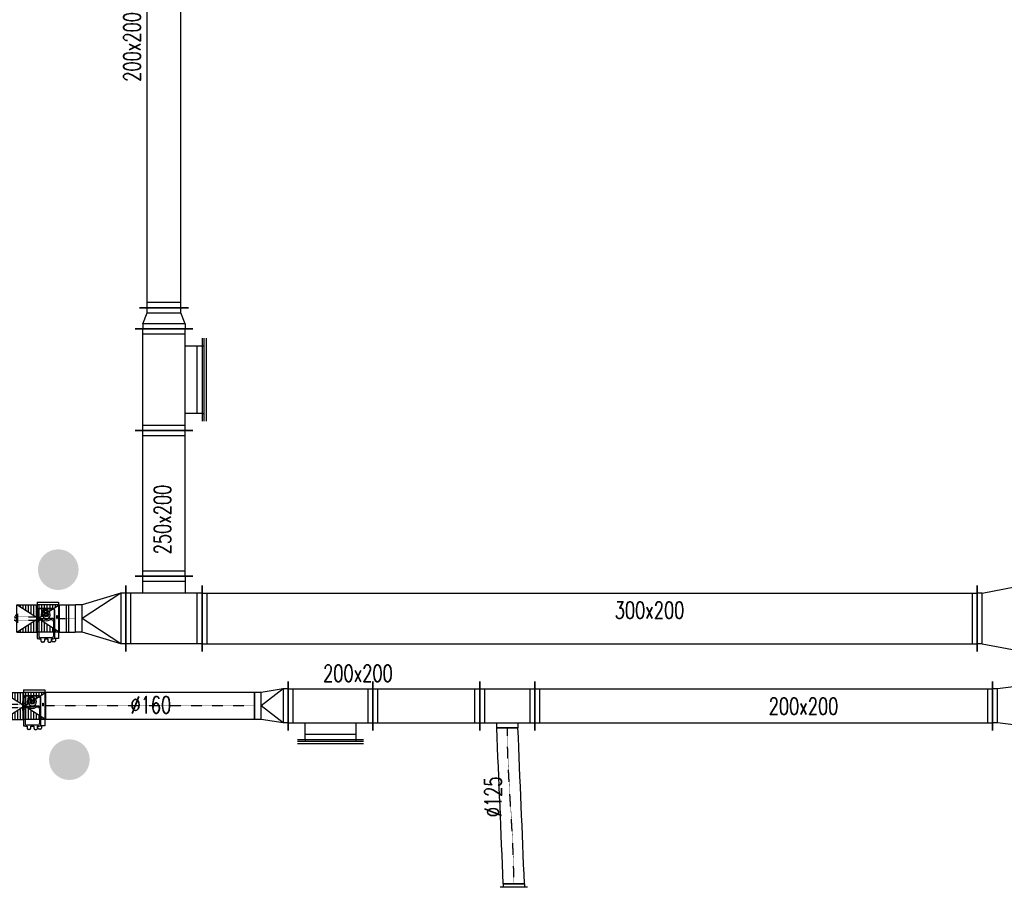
# Model space of a CAD drawing. Extents: x -7228 to 74941, y -112898 to 85621.
# Tile 549 of 635: x 23161 to 23743, y 80359 to 80872. Entities that reach past the tile are written whole.
import ezdxf

# ---------------------------------------------------------------- set-up
doc = ezdxf.new("R2010")
doc.units = 0
doc.linetypes.add('DASHDOT', pattern=[1, 0.5, -0.25, 0, -0.25])
doc.linetypes.add('DASHED', pattern=[0.75, 0.5, -0.25])
doc.layers.get('0').update_dxf_attribs({"color": 101, "linetype": 'CONTINUOUS'})
for name, color, linetype in [('BB-went-opis', 8, 'CONTINUOUS'), ('E35', 6, 'CONTINUOUS'), ('FLUID-N3', 7, 'CONTINUOUS'), ('FLUID-N3-SYM', 7, 'CONTINUOUS'), ('FLUID-W3', 7, 'CONTINUOUS'), ('FLUID-W3-SYM', 7, 'CONTINUOUS'), ('m-went-klapy', 2, 'CONTINUOUS'), ('m-went-opis', 86, 'CONTINUOUS')]:
    doc.layers.add(name, color=color, linetype=linetype)
doc.styles.add('tab-bud$0$ROMANS', font='romans', dxfattribs={"width": 0.7})
doc.linetypes.add('ZIGZAG', pattern='A,0.00254,-5.08,[131,ltypeshp.shx,S=5.08,R=0,X=-5.08,Y=0],-10.16,[131,ltypeshp.shx,S=5.08,R=180,X=5.08,Y=0],-5.08', length=20.32254)

# ---------------------------------------------------------------- blocks, each defined once
blk = doc.blocks.new('*U8100')
at = {"color": 5, "linetype": 'Continuous', "lineweight": -2, "ltscale": 2}
for p, q in [((-617, -80), (-617, 80)), ((617, 80), (617, -80))]:
    blk.add_line(p, q, dxfattribs=at)
at = {"color": 0, "linetype": 'ByBlock', "lineweight": -2, "ltscale": 2}
for p, q in [((-617, 80), (617, 80)), ((-617, -80), (617, -80))]:
    blk.add_line(p, q, dxfattribs=at)
at = {"layer": 'FLUID-N3-SYM', "color": 2, "linetype": 'DASHDOT', "ltscale": 2}
blk.add_line((-617, 0), (617, 0), dxfattribs=at)
blk = doc.blocks.new('*U7849')
at = {"linetype": 'Continuous', "ltscale": 2}
h = blk.add_hatch(dxfattribs=at)
h.set_pattern_fill('LINE', color=4, scale=5, angle=90, style=0)
h.paths.add_polyline_path([(125, 80), (-125, -80), (125, -80), (-125, 80)])
at = {"color": 4, "linetype": 'Continuous', "ltscale": 2}
for p, q in [((-121, -95.5), (-121, 118)), ((-121, 118), (-95.13, 118)), ((-103.219, 118), (-103.219, 131.717)), ((-103.219, 131.717), (-102, 131.717)), ((-96.5, 137.217), (-87.5, 137.217)), ((-79.219, 120.576), (-88.439, 120.576)), ((-82, 131.717), (-80.781, 131.717)), ((-80.781, 131.717), (-80.781, 120.576)), ((-78, 134), (-79.219, 134)), ((-79.219, 134), (-79.219, 120.576)), ((-63.5, 139.5), (-72.5, 139.5)), ((-56.781, 134), (-58, 134)), ((-56.781, 120.576), (-56.781, 134)), ((-39.227, 120.576), (-56.781, 120.576)), ((-38.008, 134), (-39.227, 134)), ((-39.227, 134), (-39.227, 120.576)), ((-32.508, 139.5), (-23.508, 139.5)), ((-16.789, 134), (-18.008, 134)), ((-16.789, 120.576), (-16.789, 134)), ((-7.561, 120.576), (-16.789, 120.576)), ((5, 118), (-0.861, 118)), ((5, -95.5), (5, 118)), ((-125, 80), (125, -80)), ((125, 80), (-125, -80)), ((-118, 80), (2, 80)), ((-98.439, 110.576), (-98.439, -49.307)), ((-90.744, 17.313), (-90.744, 104.644)), ((-80.75, 114.644), (-15.25, 114.644)), ((-5.256, 17.313), (-5.256, 104.644)), ((2.439, 110.576), (2.439, -49.307)), ((-112.5, -17), (-112.5, 0.5)), ((-110.25, 0.5), (-112.5, 0.5)), ((-110.25, 0.5), (-110.25, -17)), ((-96.236, 11.018), (-96.236, -47.168)), ((-86.236, 1.018), (-64.556, 1.018)), ((-80.744, 7.313), (-70.4, 7.313)), ((-9.764, 1.018), (-31.444, 1.018)), ((-15.256, 7.313), (-25.6, 7.313)), ((0.236, 11.018), (0.236, -47.168)), ((-110.25, -17), (-112.5, -17)), ((-86.236, -57.16), (-9.764, -57.16)), ((-60.02, -44.77), (-57.02, -52.61)), ((-51, -17.5), (-54.5, -21)), ((-54.5, -21), (-54.5, -30.225)), ((-54.225, -30.5), (-41.775, -30.5)), ((-41.775, -17.5), (-51, -17.5)), ((-41.5, -17.775), (-41.5, -30.225)), ((-36.73, -39.2), (-31.45, -33.19)), ((-36.73, -39.2), (-28.45, -46.45)), ((-31.45, -33.19), (-23.18, -40.44)), ((-28.98, -9.36), (-20.99, -10.95)), ((-28.45, -46.45), (-22.81, -46.08)), ((-23.18, -40.44), (-22.81, -46.08)), ((5, -95.5), (-121, -95.5)), ((-118, -80), (2, -80)), ((-88.439, -59.307), (-7.561, -59.307))]:
    blk.add_line(p, q, dxfattribs=at)
at = {"color": 5, "linetype": 'Continuous', "lineweight": -2, "ltscale": 2}
for p, q in [((-125, -80), (-125, 80)), ((125, 80), (125, -80)), ((10, 18), (-6.028, 18)), ((10, 1), (-6.028, 1)), ((10, 18), (5.084, 22.916)), ((10, 18), (5.084, 13.084)), ((10, 1), (5.084, 5.916)), ((10, 1), (5.084, -3.916)), ((10, -26.5), (10, 26.776)), ((120, 26.5), (120, -26.776)), ((120, 16), (124.916, 20.916)), ((120, 16), (136.028, 16)), ((120, 16), (124.916, 11.084)), ((120, -1), (124.916, 3.916)), ((10, -16), (-6.028, -16)), ((10, -16), (5.084, -11.084)), ((10, -16), (5.084, -20.916)), ((120, -1), (136.028, -1)), ((120, -1), (124.916, -5.916)), ((120, -18), (124.916, -13.084)), ((120, -18), (136.028, -18)), ((120, -18), (124.916, -22.916))]:
    blk.add_line(p, q, dxfattribs=at)
at = {"color": 0, "linetype": 'ByBlock', "lineweight": -2, "ltscale": 2}
for p, q in [((-125, 80), (-125, -80)), ((-125, 80), (-121, 80)), ((125, 80), (5, 80)), ((125, 80), (125, -80)), ((-125, -80), (-121, -80)), ((125, -80), (5, -80))]:
    blk.add_line(p, q, dxfattribs=at)
at = {"color": 4, "linetype": 'DASHED', "ltscale": 2}
for p, q in [((-10.5, 10), (-10.5, -10)), ((140.5, 10), (-10.5, 10)), ((140.5, -10), (140.5, 10)), ((140.5, -10), (-10.5, -10))]:
    blk.add_line(p, q, dxfattribs=at)
at = {"color": 4, "linetype": 'Continuous', "ltscale": 2}
for radius in [13.5, 9]:
    blk.add_circle((-48, -24), radius, dxfattribs=at)
for centre, radius, start, end in [((-96.5, 131.717), 5.5, 90, 180), ((-88.439, 110.576), 10, 90, 180), ((-87.5, 131.717), 5.5, 0, 90), ((-72.5, 134), 5.5, 90, 180), ((-63.5, 134), 5.5, 0, 90), ((-32.508, 134), 5.5, 90, 180), ((-23.508, 134), 5.5, 0, 90), ((-7.561, 110.576), 10, 0, 90), ((-80.744, 104.644), 10, 90, 180), ((-15.256, 104.644), 10, 0, 90), ((-86.236, 11.018), 10, 180, 270), ((-80.744, 17.313), 10, 180, 270), ((-48, -24), 24, 328.34, 309.17), ((-48, -24), 38.5, 54.4309905, 125.5923487), ((-48, -24), 30, 56.4936386, 123.4724049), ((-15.256, 17.313), 10, 270, 0), ((-9.764, 11.018), 10, 270, 0), ((-88.439, -49.307), 10, 180, 270), ((-86.236, -47.16), 10, 180, 270), ((-48, -24), 30, 252.5, 311.62), ((-48, -24), 30, 325.9, 25.79), ((-9.764, -47.16), 10, 270, 0), ((-7.561, -49.307), 10, 270, 0)]:
    blk.add_arc(centre, radius, start, end, dxfattribs=at)
blk = doc.blocks.new('*U8113')
at = {"color": 1, "linetype": 'Continuous', "lineweight": -2, "ltscale": 2}
for p, q in [((-225, -195), (-225, 195)), ((225, 195), (225, -195)), ((170, -250), (-170, -250))]:
    blk.add_line(p, q, dxfattribs=at)
at = {"color": 0, "linetype": 'ByBlock', "lineweight": -2, "ltscale": 2}
for p, q in [((-225, 150), (225, 150)), ((-225, -150), (225, -150)), ((-125, -250), (-125, -150)), ((125, -150), (125, -250))]:
    blk.add_line(p, q, dxfattribs=at)
at = {"color": 4, "linetype": 'Continuous', "ltscale": 2}
for p, q in [((-195, -150), (-195, 150)), ((195, 150), (195, -150)), ((125, -220), (-125, -220))]:
    blk.add_line(p, q, dxfattribs=at)
blk = doc.blocks.new('*U8111')
at = {"color": 1, "linetype": 'Continuous', "lineweight": -2, "ltscale": 2}
for p, q in [((-430.5, -170), (-430.5, 170)), ((430.5, 170), (430.5, -170))]:
    blk.add_line(p, q, dxfattribs=at)
at = {"color": 0, "linetype": 'ByBlock', "lineweight": -2, "ltscale": 2}
for p, q in [((-430.5, 125), (430.5, 125)), ((-430.5, -125), (430.5, -125))]:
    blk.add_line(p, q, dxfattribs=at)
at = {"color": 4, "linetype": 'Continuous', "ltscale": 2}
for p, q in [((-400.5, -125), (-400.5, 125)), ((400.5, 125), (400.5, -125))]:
    blk.add_line(p, q, dxfattribs=at)
blk = doc.blocks.new('*U8092')
at = {"color": 1, "linetype": 'Continuous', "lineweight": -2, "ltscale": 2}
for p, q in [((-300, -170), (-300, 170)), ((300, 170), (300, -170)), ((245, -225), (-245, -225))]:
    blk.add_line(p, q, dxfattribs=at)
at = {"color": 0, "linetype": 'ByBlock', "lineweight": -2, "ltscale": 2}
for p, q in [((-300, 125), (300, 125)), ((-300, -125), (300, -125)), ((-200, -225), (-200, -125)), ((200, -125), (200, -225))]:
    blk.add_line(p, q, dxfattribs=at)
at = {"color": 4, "linetype": 'Continuous', "ltscale": 2}
for p, q in [((-270, -125), (-270, 125)), ((270, 125), (270, -125)), ((200, -195), (-200, -195))]:
    blk.add_line(p, q, dxfattribs=at)
blk = doc.blocks.new('*U8093')
at = {"color": 1, "linetype": 'Continuous', "lineweight": -2, "ltscale": 2}
for p, q in [((-62.5, -170), (-62.5, 170)), ((62.5, 145), (62.5, -145))]:
    blk.add_line(p, q, dxfattribs=at)
at = {"color": 0, "linetype": 'ByBlock', "lineweight": -2, "ltscale": 2}
for p, q in [((-32.5, 125), (-62.5, 125)), ((-32.5, 125), (32.5, 100)), ((32.5, 100), (62.5, 100)), ((-32.5, -125), (32.5, -100)), ((32.5, -100), (62.5, -100)), ((-32.5, -125), (-62.5, -125))]:
    blk.add_line(p, q, dxfattribs=at)
at = {"color": 4, "linetype": 'Continuous', "ltscale": 2}
for p, q in [((-32.5, -125), (-32.5, 125)), ((32.5, 100), (32.5, -100))]:
    blk.add_line(p, q, dxfattribs=at)
blk = doc.blocks.new('*U8094')
at = {"color": 1, "linetype": 'Continuous', "lineweight": -2, "ltscale": 2}
for p, q in [((-1472.5, -145), (-1472.5, 145)), ((1472.5, 145), (1472.5, -145))]:
    blk.add_line(p, q, dxfattribs=at)
at = {"color": 0, "linetype": 'ByBlock', "lineweight": -2, "ltscale": 2}
for p, q in [((-1472.5, 100), (1472.5, 100)), ((-1472.5, -100), (1472.5, -100))]:
    blk.add_line(p, q, dxfattribs=at)
at = {"color": 4, "linetype": 'Continuous', "ltscale": 2}
for p, q in [((-1442.5, -100), (-1442.5, 100)), ((1442.5, 100), (1442.5, -100))]:
    blk.add_line(p, q, dxfattribs=at)
blk = doc.blocks.new('*U8095')
at = {"color": 4, "linetype": 'Continuous', "ltscale": 2}
blk.add_line((-245, 25), (245, 25), dxfattribs=at)
at = {"color": 0, "linetype": 'ByBlock', "lineweight": -2, "ltscale": 2}
for p, q in [((-245, 10), (245, 10)), ((-200, 0), (-200, 10)), ((200, 0), (200, 10))]:
    blk.add_line(p, q, dxfattribs=at)
blk = doc.blocks.new('*U8112')
at = {"linetype": 'Continuous', "ltscale": 2}
h = blk.add_hatch(dxfattribs=at)
h.set_pattern_fill('LINE', color=4, scale=5, angle=90, style=0)
h.paths.add_polyline_path([(125, 80), (-125, -80), (125, -80), (-125, 80)])
at = {"color": 4, "linetype": 'Continuous', "ltscale": 2}
for p, q in [((-121, -95.5), (-121, 118)), ((-121, 118), (-95.13, 118)), ((-103.219, 118), (-103.219, 131.717)), ((-103.219, 131.717), (-102, 131.717)), ((-96.5, 137.217), (-87.5, 137.217)), ((-79.219, 120.576), (-88.439, 120.576)), ((-82, 131.717), (-80.781, 131.717)), ((-80.781, 131.717), (-80.781, 120.576)), ((-78, 134), (-79.219, 134)), ((-79.219, 134), (-79.219, 120.576)), ((-63.5, 139.5), (-72.5, 139.5)), ((-56.781, 134), (-58, 134)), ((-56.781, 120.576), (-56.781, 134)), ((-39.227, 120.576), (-56.781, 120.576)), ((-38.008, 134), (-39.227, 134)), ((-39.227, 134), (-39.227, 120.576)), ((-32.508, 139.5), (-23.508, 139.5)), ((-16.789, 134), (-18.008, 134)), ((-16.789, 120.576), (-16.789, 134)), ((-7.561, 120.576), (-16.789, 120.576)), ((5, 118), (-0.861, 118)), ((5, -95.5), (5, 118)), ((-125, 80), (125, -80)), ((125, 80), (-125, -80)), ((-118, 80), (2, 80)), ((-98.439, 110.576), (-98.439, -49.307)), ((-90.744, 17.313), (-90.744, 104.644)), ((-80.75, 114.644), (-15.25, 114.644)), ((-5.256, 17.313), (-5.256, 104.644)), ((2.439, 110.576), (2.439, -49.307)), ((-112.5, -17), (-112.5, 0.5)), ((-110.25, 0.5), (-112.5, 0.5)), ((-110.25, 0.5), (-110.25, -17)), ((-96.236, 11.018), (-96.236, -47.168)), ((-86.236, 1.018), (-64.556, 1.018)), ((-80.744, 7.313), (-70.4, 7.313)), ((-9.764, 1.018), (-31.444, 1.018)), ((-15.256, 7.313), (-25.6, 7.313)), ((0.236, 11.018), (0.236, -47.168)), ((-110.25, -17), (-112.5, -17)), ((-86.236, -57.16), (-9.764, -57.16)), ((-60.02, -44.77), (-57.02, -52.61)), ((-51, -17.5), (-54.5, -21)), ((-54.5, -21), (-54.5, -30.225)), ((-54.225, -30.5), (-41.775, -30.5)), ((-41.775, -17.5), (-51, -17.5)), ((-41.5, -17.775), (-41.5, -30.225)), ((-36.73, -39.2), (-31.45, -33.19)), ((-36.73, -39.2), (-28.45, -46.45)), ((-31.45, -33.19), (-23.18, -40.44)), ((-28.98, -9.36), (-20.99, -10.95)), ((-28.45, -46.45), (-22.81, -46.08)), ((-23.18, -40.44), (-22.81, -46.08)), ((5, -95.5), (-121, -95.5)), ((-118, -80), (2, -80)), ((-88.439, -59.307), (-7.561, -59.307))]:
    blk.add_line(p, q, dxfattribs=at)
at = {"color": 1, "linetype": 'Continuous', "lineweight": -2, "ltscale": 2}
for p, q in [((-125, -80), (-125, 80)), ((125, 80), (125, -80)), ((10, 18), (-6.028, 18)), ((10, 1), (-6.028, 1)), ((10, 18), (5.084, 22.916)), ((10, 18), (5.084, 13.084)), ((10, 1), (5.084, 5.916)), ((10, 1), (5.084, -3.916)), ((10, -26.5), (10, 26.776)), ((120, 26.5), (120, -26.776)), ((120, 16), (124.916, 20.916)), ((120, 16), (136.028, 16)), ((120, 16), (124.916, 11.084)), ((120, -1), (124.916, 3.916)), ((10, -16), (-6.028, -16)), ((10, -16), (5.084, -11.084)), ((10, -16), (5.084, -20.916)), ((120, -1), (136.028, -1)), ((120, -1), (124.916, -5.916)), ((120, -18), (124.916, -13.084)), ((120, -18), (136.028, -18)), ((120, -18), (124.916, -22.916))]:
    blk.add_line(p, q, dxfattribs=at)
at = {"color": 0, "linetype": 'ByBlock', "lineweight": -2, "ltscale": 2}
for p, q in [((-125, 80), (-125, -80)), ((-125, 80), (-121, 80)), ((125, 80), (5, 80)), ((125, 80), (125, -80)), ((-125, -80), (-121, -80)), ((125, -80), (5, -80))]:
    blk.add_line(p, q, dxfattribs=at)
at = {"color": 4, "linetype": 'DASHED', "ltscale": 2}
for p, q in [((-10.5, 10), (-10.5, -10)), ((140.5, 10), (-10.5, 10)), ((140.5, -10), (140.5, 10)), ((140.5, -10), (-10.5, -10))]:
    blk.add_line(p, q, dxfattribs=at)
at = {"color": 4, "linetype": 'Continuous', "ltscale": 2}
for radius in [13.5, 9]:
    blk.add_circle((-48, -24), radius, dxfattribs=at)
for centre, radius, start, end in [((-96.5, 131.717), 5.5, 90, 180), ((-88.439, 110.576), 10, 90, 180), ((-87.5, 131.717), 5.5, 0, 90), ((-72.5, 134), 5.5, 90, 180), ((-63.5, 134), 5.5, 0, 90), ((-32.508, 134), 5.5, 90, 180), ((-23.508, 134), 5.5, 0, 90), ((-7.561, 110.576), 10, 0, 90), ((-80.744, 104.644), 10, 90, 180), ((-15.256, 104.644), 10, 0, 90), ((-86.236, 11.018), 10, 180, 270), ((-80.744, 17.313), 10, 180, 270), ((-48, -24), 24, 328.34, 309.17), ((-48, -24), 38.5, 54.4309905, 125.5923487), ((-48, -24), 30, 56.4936386, 123.4724049), ((-15.256, 17.313), 10, 270, 0), ((-9.764, 11.018), 10, 270, 0), ((-88.439, -49.307), 10, 180, 270), ((-86.236, -47.16), 10, 180, 270), ((-48, -24), 30, 252.5, 311.62), ((-48, -24), 30, 325.9, 25.79), ((-9.764, -47.16), 10, 270, 0), ((-7.561, -49.307), 10, 270, 0)]:
    blk.add_arc(centre, radius, start, end, dxfattribs=at)
blk = doc.blocks.new('*U8101')
at = {"color": 5, "linetype": 'Continuous', "lineweight": -2, "ltscale": 2}
for p, q in [((-100, -145), (-100, 145)), ((100, 80), (100, -80))]:
    blk.add_line(p, q, dxfattribs=at)
at = {"color": 0, "linetype": 'ByBlock', "lineweight": -2, "ltscale": 2}
for p, q in [((-100, 100), (-70, 100)), ((-70, 100), (60, 80)), ((60, 80), (100, 80)), ((-100, -100), (-70, -100)), ((-70, -100), (60, -80)), ((60, -80), (100, -80))]:
    blk.add_line(p, q, dxfattribs=at)
at = {"color": 4, "linetype": 'Continuous', "ltscale": 2}
for p, q in [((-70, -100), (-70, 100)), ((-70, 100), (60, 0)), ((60, 80), (60, -80)), ((-70, -100), (60, 0))]:
    blk.add_line(p, q, dxfattribs=at)
blk = doc.blocks.new('*U8102')
at = {"color": 5, "linetype": 'Continuous', "lineweight": -2, "ltscale": 2}
for p, q in [((-250, -145), (-250, 145)), ((250, 145), (250, -145)), ((195, -200), (-195, -200))]:
    blk.add_line(p, q, dxfattribs=at)
at = {"color": 0, "linetype": 'ByBlock', "lineweight": -2, "ltscale": 2}
for p, q in [((-250, 100), (250, 100)), ((-250, -100), (250, -100)), ((-150, -200), (-150, -100)), ((150, -100), (150, -200))]:
    blk.add_line(p, q, dxfattribs=at)
at = {"color": 4, "linetype": 'Continuous', "ltscale": 2}
for p, q in [((-220, -100), (-220, 100)), ((220, 100), (220, -100)), ((150, -170), (-150, -170))]:
    blk.add_line(p, q, dxfattribs=at)
blk = doc.blocks.new('*U8104')
at = {"color": 5, "linetype": 'Continuous', "lineweight": -2, "ltscale": 2}
for p, q in [((-315.5, -145), (-315.5, 145)), ((315.5, 145), (315.5, -145))]:
    blk.add_line(p, q, dxfattribs=at)
at = {"color": 0, "linetype": 'ByBlock', "lineweight": -2, "ltscale": 2}
for p, q in [((-315.5, 100), (315.5, 100)), ((-315.5, -100), (315.5, -100))]:
    blk.add_line(p, q, dxfattribs=at)
at = {"color": 4, "linetype": 'Continuous', "ltscale": 2}
for p, q in [((-285.5, -100), (-285.5, 100)), ((285.5, 100), (285.5, -100))]:
    blk.add_line(p, q, dxfattribs=at)
blk = doc.blocks.new('*U8103')
at = {"color": 4, "linetype": 'Continuous', "ltscale": 2}
blk.add_line((-195, 25), (195, 25), dxfattribs=at)
at = {"color": 0, "linetype": 'ByBlock', "lineweight": -2, "ltscale": 2}
for p, q in [((-195, 10), (195, 10)), ((-150, 0), (-150, 10)), ((150, 0), (150, 10))]:
    blk.add_line(p, q, dxfattribs=at)
blk = doc.blocks.new('*U8105')
at = {"color": 0, "linetype": 'ByBlock', "lineweight": -2, "ltscale": 2}
blk.add_line((-80, 20), (80, 20), dxfattribs=at)
at = {"color": 4, "linetype": 'Continuous', "ltscale": 2}
for p, q in [((-62.5, 0), (-62.5, 20)), ((62.5, 0), (62.5, 20))]:
    blk.add_line(p, q, dxfattribs=at)
at = {"color": 5, "linetype": 'Continuous', "lineweight": -2, "ltscale": 2}
blk.add_line((62.5, 0), (-62.5, 0), dxfattribs=at)
blk = doc.blocks.new('*U8107')
at = {"color": 5, "linetype": 'Continuous', "lineweight": -2, "ltscale": 2}
for p, q in [((-162.5, -145), (-162.5, 145)), ((162.5, 145), (162.5, -145)), ((63, -130), (-62, -130))]:
    blk.add_line(p, q, dxfattribs=at)
at = {"color": 0, "linetype": 'ByBlock', "lineweight": -2, "ltscale": 2}
for p, q in [((-162.5, 100), (162.5, 100)), ((-162.5, -100), (162.5, -100)), ((-62, -130), (-62, -100)), ((63, -100), (63, -130))]:
    blk.add_line(p, q, dxfattribs=at)
at = {"color": 4, "linetype": 'Continuous', "ltscale": 2}
for p, q in [((-132.5, -100), (-132.5, 100)), ((132.5, 100), (132.5, -100))]:
    blk.add_line(p, q, dxfattribs=at)
blk = doc.blocks.new('*U8106')
at = {"color": 5, "linetype": 'Continuous', "lineweight": -2, "ltscale": 2}
for p, q in [((-62.5, 0), (62.5, 0)), ((101, -922), (-24, -922))]:
    blk.add_line(p, q, dxfattribs=at)
at = {"color": 5, "linetype": 'ZIGZAG', "lineweight": -2, "ltscale": 0.4}
for points in [[(-24, -922), (-62.5, 0)], [(101, -922), (62.5, 0)]]:
    blk.add_spline(points, degree=3, dxfattribs=at)
at = {"layer": 'FLUID-N3-SYM', "color": 2, "linetype": 'DASHDOT', "ltscale": 2, "start_tangent": (0, 1), "end_tangent": (0, 1)}
blk.add_spline([(38.5, -922), (0, 0)], degree=3, dxfattribs=at)
blk = doc.blocks.new('*U8130')
at = {"color": 5, "linetype": 'Continuous', "lineweight": -2, "ltscale": 2}
for p, q in [((-1351.5, -145), (-1351.5, 145)), ((1351.5, 145), (1351.5, -145))]:
    blk.add_line(p, q, dxfattribs=at)
at = {"color": 0, "linetype": 'ByBlock', "lineweight": -2, "ltscale": 2}
for p, q in [((-1351.5, 100), (1351.5, 100)), ((-1351.5, -100), (1351.5, -100))]:
    blk.add_line(p, q, dxfattribs=at)
at = {"color": 4, "linetype": 'Continuous', "ltscale": 2}
for p, q in [((-1321.5, -100), (-1321.5, 100)), ((1321.5, 100), (1321.5, -100))]:
    blk.add_line(p, q, dxfattribs=at)
blk = doc.blocks.new('*U8116')
at = {"color": 1, "linetype": 'Continuous', "lineweight": -2, "ltscale": 2}
for p, q in [((-2288.5, -195), (-2288.5, 195)), ((2288.5, 195), (2288.5, -195))]:
    blk.add_line(p, q, dxfattribs=at)
at = {"color": 0, "linetype": 'ByBlock', "lineweight": -2, "ltscale": 2}
for p, q in [((-2288.5, 150), (2288.5, 150)), ((-2288.5, -150), (2288.5, -150))]:
    blk.add_line(p, q, dxfattribs=at)
at = {"color": 4, "linetype": 'Continuous', "ltscale": 2}
for p, q in [((-2258.5, -150), (-2258.5, 150)), ((2258.5, 150), (2258.5, -150))]:
    blk.add_line(p, q, dxfattribs=at)
blk = doc.blocks.new('*U8114')
at = {"color": 1, "linetype": 'Continuous', "lineweight": -2, "ltscale": 2}
for p, q in [((-149, -195), (-149, 195)), ((149, 80), (149, -80))]:
    blk.add_line(p, q, dxfattribs=at)
at = {"color": 0, "linetype": 'ByBlock', "lineweight": -2, "ltscale": 2}
for p, q in [((-149, 150), (-119, 150)), ((-119, 150), (109, 80)), ((109, 80), (149, 80)), ((-119, -150), (109, -80)), ((109, -80), (149, -80)), ((-149, -150), (-119, -150))]:
    blk.add_line(p, q, dxfattribs=at)
at = {"color": 4, "linetype": 'Continuous', "ltscale": 2}
for p, q in [((-119, -150), (-119, 150)), ((-119, 150), (109, 0)), ((109, 80), (109, -80)), ((-119, -150), (109, 0))]:
    blk.add_line(p, q, dxfattribs=at)
blk = doc.blocks.new('*U8115')
at = {"color": 1, "linetype": 'Continuous', "lineweight": -2, "ltscale": 2}
for p, q in [((-47.5, -80), (-47.5, 80)), ((47.5, 80), (47.5, -80))]:
    blk.add_line(p, q, dxfattribs=at)
at = {"color": 0, "linetype": 'ByBlock', "lineweight": -2, "ltscale": 2}
for p, q in [((-47.5, 80), (47.5, 80)), ((-47.5, -80), (47.5, -80))]:
    blk.add_line(p, q, dxfattribs=at)
at = {"color": 4, "linetype": 'Continuous', "ltscale": 2}
for p, q in [((-7.5, 80), (-7.5, -80)), ((7.5, 80), (7.5, -80))]:
    blk.add_line(p, q, dxfattribs=at)
at = {"layer": 'FLUID-W3-SYM', "color": 2, "linetype": 'DASHDOT', "ltscale": 2}
blk.add_line((-47.5, 0), (47.5, 0), dxfattribs=at)
blk = doc.blocks.new('*U8118')
at = {"color": 1, "linetype": 'Continuous', "lineweight": -2, "ltscale": 2}
for p, q in [((161.5, 245), (161.5, -245)), ((-161.5, -195), (-161.5, 195))]:
    blk.add_line(p, q, dxfattribs=at)
at = {"color": 0, "linetype": 'ByBlock', "lineweight": -2, "ltscale": 2}
for p, q in [((-131.5, 150), (131.5, 200)), ((131.5, 200), (161.5, 200)), ((-131.5, 150), (-161.5, 150)), ((-131.5, -150), (-161.5, -150)), ((-131.5, -150), (131.5, -200)), ((131.5, -200), (161.5, -200))]:
    blk.add_line(p, q, dxfattribs=at)
at = {"color": 4, "linetype": 'Continuous', "ltscale": 2}
for p, q in [((131.5, 200), (131.5, -200)), ((-131.5, -150), (-131.5, 150))]:
    blk.add_line(p, q, dxfattribs=at)
blk = doc.blocks.new('*U8131')
at = {"color": 5, "linetype": 'Continuous', "lineweight": -2, "ltscale": 2}
for p, q in [((-228.5, -195), (-228.5, 195)), ((228.5, 145), (228.5, -145))]:
    blk.add_line(p, q, dxfattribs=at)
at = {"color": 0, "linetype": 'ByBlock', "lineweight": -2, "ltscale": 2}
for p, q in [((-198.5, 150), (-228.5, 150)), ((-198.5, 150), (198.5, 100)), ((198.5, 100), (228.5, 100)), ((-198.5, -150), (198.5, -100)), ((198.5, -100), (228.5, -100)), ((-198.5, -150), (-228.5, -150))]:
    blk.add_line(p, q, dxfattribs=at)
at = {"color": 4, "linetype": 'Continuous', "ltscale": 2}
for p, q in [((-198.5, -150), (-198.5, 150)), ((198.5, 100), (198.5, -100))]:
    blk.add_line(p, q, dxfattribs=at)
blk = doc.blocks.new('A$C38133200')
at = {"layer": 'm-went-klapy', "ltscale": 2}
blk.add_hatch(color=256, dxfattribs=at).paths.add_polyline_path([(-12.02, 0, 1), (12.02, 0, 1)])
blk = doc.blocks.new('A$C178657CD')
at = {"layer": 'BB-went-opis'}
blk.add_blockref('A$C38133200', (-0.67, 0.34), dxfattribs=at)
blk = doc.blocks.new('A$C121D2BAE')
at = {"ltscale": 2}
for p in [(761.79, -4712.61), (768.35, -4824.86)]:
    blk.add_blockref('A$C178657CD', p, dxfattribs=at)
at = {"layer": 'FLUID-N3', "color": 5, "linetype": 'Continuous', "yscale": 0.1, "zscale": 0.1}
for name, p, xscale, rotation in [('*U8131', (1335.65, -4792.76), 0.1, 179.9999999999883), ('*U8101', (886.9, -4792.76), 0.1, 179.9999999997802), ('*U8102', (921.9, -4792.76), 0.1, 359.9999999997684), ('*U8104', (978.45, -4792.76), 0.1, 359.9999999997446), ('*U8107', (1026.25, -4792.76), 0.1, 359.9999999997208), ('*U8130', (1177.65, -4792.76), 0.1, 359.9999999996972), ('*U7849', (741, -4792.76), 0.09999999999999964, 179.9999999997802), ('*U8100', (815.2, -4792.76), 0.1, 179.9999999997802), ('*U8106', (1026.3, -4805.76), 0.1, 359.9999999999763), ('*U8103', (921.9, -4812.76), 0.1, 179.9999999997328), ('*U8105', (1030.15, -4897.96), 0.1, 179.9999999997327)]:
    blk.add_blockref(name, p, dxfattribs=dict(at, xscale=xscale, rotation=rotation))
at = {"layer": 'FLUID-W3', "color": 1, "linetype": 'Continuous'}
for name, p, xscale, yscale, zscale, rotation in [('*U8094', (823.53, -4410.26), 0.1, 0.1, 0.1, 90.00000000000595), ('*U8093', (823.53, -4563.76), 0.1, 0.1, 0.1, 90.00000000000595), ('*U8092', (823.53, -4600.01), 0.1, 0.1, 0.1, 90.00000000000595), ('*U8095', (846.03, -4600.01), 0.1, 0.1, 0.1, 269.9999999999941), ('*U8111', (823.53, -4673.06), 0.1, 0.1, 0.1, 89.99999999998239), ('*U8113', (823.53, -4741.11, -2825), 0.09999999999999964, 0.09999999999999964, 0.09999999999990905, 179.9999999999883), ('*U8118', (1319.88, -4741.11), 0.1, 0.1, 0.1, 359.9999999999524), ('*U8114', (786.13, -4741.11), 0.1, 0.1, 0.1, 179.9999999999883), ('*U8116', (1074.88, -4741.11, -2825), 0.1, 0.09999999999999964, 0.09999999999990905, 359.9999999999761), ('*U8112', (749.2, -4741.11), 0.09999999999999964, 0.1, 0.1, 180.0000000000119)]:
    blk.add_blockref(name, p, dxfattribs=dict(at, xscale=xscale, yscale=yscale, zscale=zscale, rotation=rotation))
at = {"layer": 'FLUID-W3', "color": 1, "linetype": 'Continuous', "xscale": 0.1, "yscale": 0.1, "zscale": 0.1}
blk.add_blockref('*U8115', (766.45, -4741.11), dxfattribs=at)
at = {"layer": 'm-went-opis', "style": 'tab-bud$0$ROMANS', "width": 0.7}
for s, rotation, p in [('200x200', 90, (809.67, -4423.98)), ('250x200', 90, (827.68, -4703.2, -4726.77)), ('300x200', 0, (1089.71, -4741.2, -2825)), ('200x200', 0, (917.51, -4778.53)), ('%%c160', 0, (803.77, -4797.21, -4726.77)), ('200x200', 0, (1180.64, -4797.94)), ('%%C125', 90, (1022.87, -4858.51))]:
    blk.add_text(s, height=10, rotation=rotation, dxfattribs=at).set_placement(p)

msp = doc.modelspace()

# ---------------------------------------------------------------- block references
at = {"layer": 'E35'}
msp.add_blockref('A$C121D2BAE', (22422.844, 85259.063), dxfattribs=at)

doc.saveas('drawing.dxf')
